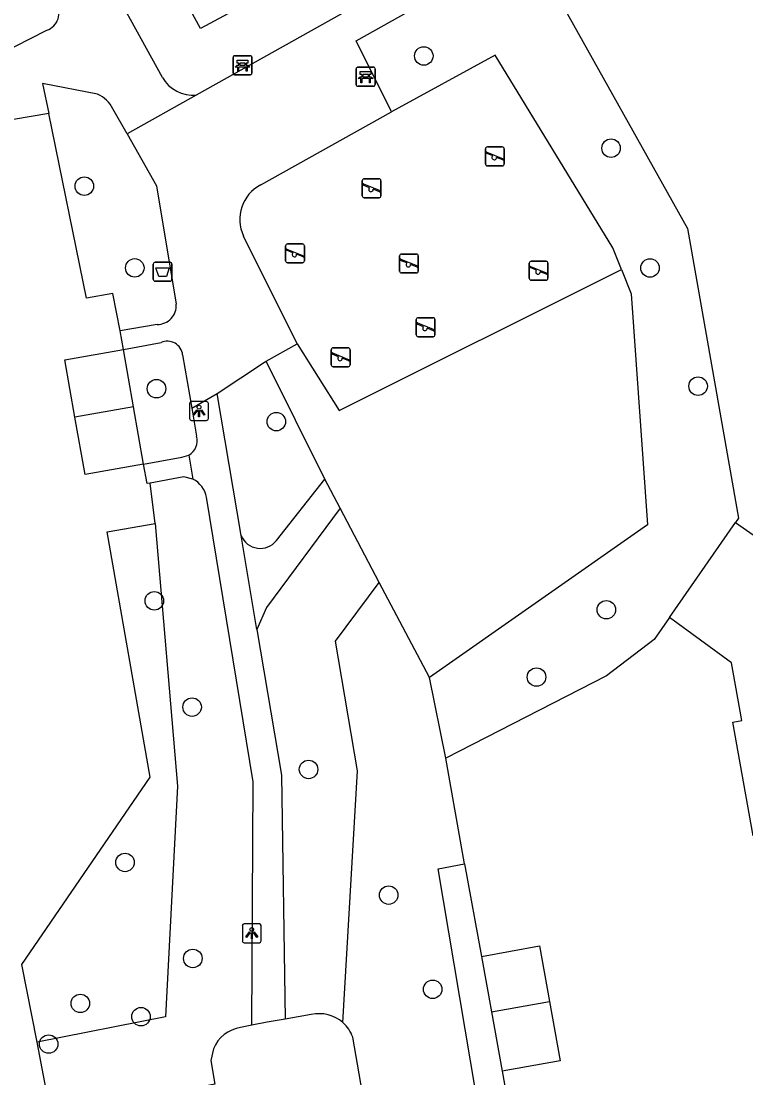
# Model space of a CAD drawing. Extents: x 157793 to 159380, y 380882 to 382313.
# Drawn here: x 158832.6 to 158870.9, y 381606 to 381661.8 of the extents above; entities that cross this region are included whole.
import ezdxf

# ---------------------------------------------------------------- set-up
doc = ezdxf.new("R2010")
doc.units = 0
for name, color, linetype in [('IMGEO_Afvalbak', 7, 'Continuous'), ('IMGEO_Bank', 7, 'Continuous'), ('IMGEO_Boom', 7, 'Continuous'), ('IMGEO_Groenvoorziening', 7, 'Continuous'), ('IMGEO_Lichtpunt', 7, 'Continuous'), ('IMGEO_Pand', 7, 'Continuous'), ('IMGEO_Speelvoorziening', 7, 'Continuous'), ('IMGEO_Voetpad_halfverhard', 7, 'Continuous'), ('IMGEO_Voetpad_open', 7, 'Continuous')]:
    doc.layers.add(name, color=color, linetype=linetype)

msp = doc.modelspace()

# ---------------------------------------------------------------- linework, layer by layer
at = {"layer": 'IMGEO_Afvalbak'}
for p, q in [((158839.539, 381648.195), (158839.539, 381648.995)), ((158839.539, 381648.995), (158839.539, 381648.195)), ((158839.639, 381649.095), (158840.429, 381649.095)), ((158840.429, 381649.095), (158839.639, 381649.095)), ((158840.529, 381648.995), (158840.529, 381648.195)), ((158840.529, 381648.195), (158840.529, 381648.995)), ((158840.429, 381648.095), (158839.639, 381648.095)), ((158839.639, 381648.095), (158840.429, 381648.095))]:
    msp.add_line(p, q, dxfattribs=at)
msp.add_lwpolyline([(158839.682, 381648.809), (158840.386, 381648.809), (158840.237, 381648.339), (158839.831, 381648.339), (158839.682, 381648.809)], dxfattribs=at)
for centre, start, end in [((158839.639, 381648.995), 90, 180), ((158839.639, 381648.995), 90, 180), ((158840.429, 381648.995), 0, 90), ((158840.429, 381648.995), 360, 90), ((158839.639, 381648.195), 180, 270), ((158839.639, 381648.195), 180, 270), ((158840.429, 381648.195), 270, 0), ((158840.429, 381648.195), 270, 0)]:
    msp.add_arc(centre, 0.1, start, end, dxfattribs=at)
at = {"layer": 'IMGEO_Bank'}
for p, q in [((158843.76, 381659.083), (158843.76, 381659.924)), ((158843.76, 381659.924), (158843.76, 381659.083)), ((158843.835, 381660.008), (158844.676, 381660.008)), ((158844.676, 381660.008), (158843.835, 381660.008)), ((158844.76, 381659.933), (158844.76, 381659.092)), ((158844.76, 381659.092), (158844.76, 381659.933)), ((158844.457, 381659.406), (158844.064, 381659.406)), ((158844.069, 381659.514), (158844.069, 381659.62)), ((158844.113, 381659.62), (158844.113, 381659.514)), ((158844.401, 381659.626), (158844.119, 381659.626)), ((158844.119, 381659.508), (158844.401, 381659.508)), ((158844.407, 381659.514), (158844.407, 381659.62)), ((158844.451, 381659.62), (158844.451, 381659.514)), ((158850.272, 381658.479), (158850.272, 381659.32)), ((158850.272, 381659.32), (158850.272, 381658.479)), ((158850.347, 381659.404), (158851.188, 381659.404)), ((158851.188, 381659.404), (158850.347, 381659.404)), ((158851.272, 381659.329), (158851.272, 381658.488)), ((158851.272, 381658.488), (158851.272, 381659.329)), ((158844.685, 381659.008), (158843.844, 381659.008)), ((158843.844, 381659.008), (158844.685, 381659.008)), ((158850.969, 381658.802), (158850.576, 381658.802)), ((158850.581, 381658.91), (158850.581, 381659.016)), ((158850.625, 381659.016), (158850.625, 381658.91)), ((158850.913, 381659.022), (158850.631, 381659.022)), ((158850.631, 381658.904), (158850.913, 381658.904)), ((158850.919, 381658.91), (158850.919, 381659.016)), ((158850.963, 381659.016), (158850.963, 381658.91)), ((158851.197, 381658.404), (158850.356, 381658.404)), ((158850.356, 381658.404), (158851.197, 381658.404))]:
    msp.add_line(p, q, dxfattribs=at)
for points in [[(158844.007, 381659.406), (158843.865, 381659.406), (158843.977, 381659.508), (158844.063, 381659.508)], [(158844.063, 381659.626), (158843.977, 381659.626), (158843.977, 381659.787), (158844.54, 381659.787), (158844.54, 381659.626), (158844.457, 381659.626)], [(158844.057, 381659.399), (158844.057, 381659.192), (158844.014, 381659.192), (158844.014, 381659.399)], [(158844.457, 381659.508), (158844.54, 381659.508), (158844.652, 381659.406), (158844.513, 381659.406)], [(158844.507, 381659.399), (158844.507, 381659.192), (158844.463, 381659.192), (158844.463, 381659.399)], [(158850.519, 381658.802), (158850.377, 381658.802), (158850.489, 381658.904), (158850.575, 381658.904)], [(158850.575, 381659.022), (158850.489, 381659.022), (158850.489, 381659.183), (158851.052, 381659.183), (158851.052, 381659.022), (158850.969, 381659.022)], [(158850.569, 381658.795), (158850.569, 381658.588), (158850.526, 381658.588), (158850.526, 381658.795)], [(158850.969, 381658.904), (158851.052, 381658.904), (158851.164, 381658.802), (158851.025, 381658.802)], [(158851.019, 381658.795), (158851.019, 381658.588), (158850.975, 381658.588), (158850.975, 381658.795)]]:
    msp.add_lwpolyline(points, dxfattribs=at)
for centre, radius, start, end in [((158843.838, 381659.93), 0.0779, 92.4484, 184.2845), ((158843.838, 381659.93), 0.0779, 92.4484, 184.2845), ((158844.682, 381659.93), 0.0779, 2.4484, 94.2845), ((158844.682, 381659.93), 0.0779, 2.4484, 94.2845), ((158844.007, 381659.399), 0.00671, 2.8957, 87.1043), ((158844.064, 381659.399), 0.00671, 92.8957, 177.1043), ((158844.062, 381659.619), 0.00671, 2.8957, 87.1043), ((158844.062, 381659.515), 0.00671, 272.8957, 357.1043), ((158844.119, 381659.619), 0.00671, 92.8957, 177.1043), ((158844.119, 381659.515), 0.00671, 182.8957, 267.1043), ((158844.401, 381659.619), 0.00671, 2.8957, 87.1043), ((158844.401, 381659.515), 0.00671, 272.8957, 357.1043), ((158844.458, 381659.619), 0.00671, 92.8957, 177.1043), ((158844.458, 381659.515), 0.00671, 182.8957, 267.1043), ((158844.456, 381659.399), 0.00671, 2.8957, 87.1043), ((158844.513, 381659.399), 0.00671, 92.8957, 177.1043), ((158850.35, 381659.326), 0.0779, 92.4484, 184.2845), ((158850.35, 381659.326), 0.0779, 92.4484, 184.2845), ((158851.194, 381659.326), 0.0779, 2.4484, 94.2845), ((158851.194, 381659.326), 0.0779, 2.4484, 94.2845), ((158843.838, 381659.086), 0.0779, 182.4484, 274.2845), ((158843.838, 381659.086), 0.0779, 182.4484, 274.2845), ((158844.682, 381659.086), 0.0779, 272.4484, 4.2845), ((158844.682, 381659.086), 0.0779, 272.4484, 4.2845), ((158850.519, 381658.795), 0.00671, 2.8957, 87.1043), ((158850.576, 381658.795), 0.00671, 92.8957, 177.1043), ((158850.574, 381659.015), 0.00671, 2.8957, 87.1043), ((158850.574, 381658.911), 0.00671, 272.8957, 357.1043), ((158850.631, 381659.015), 0.00671, 92.8957, 177.1043), ((158850.631, 381658.911), 0.00671, 182.8957, 267.1043), ((158850.913, 381659.015), 0.00671, 2.8957, 87.1043), ((158850.913, 381658.911), 0.00671, 272.8957, 357.1043), ((158850.97, 381659.015), 0.00671, 92.8957, 177.1043), ((158850.97, 381658.911), 0.00671, 182.8957, 267.1043), ((158850.968, 381658.795), 0.00671, 2.8957, 87.1043), ((158851.025, 381658.795), 0.00671, 92.8957, 177.1043), ((158850.35, 381658.482), 0.0779, 182.4484, 274.2845), ((158850.35, 381658.482), 0.0779, 182.4484, 274.2845), ((158851.194, 381658.482), 0.0779, 272.4484, 4.2845), ((158851.194, 381658.482), 0.0779, 272.4484, 4.2845)]:
    msp.add_arc(centre, radius, start, end, dxfattribs=at)
at = {"layer": 'IMGEO_Boom'}
for centre in [(158853.85, 381659.999), (158863.754, 381655.126), (158835.893, 381653.118), (158838.564, 381648.797), (158865.815, 381648.795), (158839.712, 381642.412), (158868.357, 381642.545), (158846.047, 381640.669), (158839.596, 381631.198), (158863.505, 381630.726), (158859.811, 381627.167), (158841.596, 381625.58), (158847.754, 381622.284), (158838.046, 381617.368), (158851.994, 381615.642), (158841.633, 381612.292), (158854.319, 381610.662), (158835.682, 381609.916), (158838.892, 381609.215), (158834.008, 381607.766)]:
    msp.add_circle(centre, 0.489, dxfattribs=at)
at = {"layer": 'IMGEO_Groenvoorziening'}
for points in [[(158858.869, 381668.53), (158854.704, 381668.259), (158842.047, 381661.455), (158835.183, 381674.049)], [(158860.698, 381663.579), (158867.797, 381650.88), (158870.489, 381635.566), (158870.329, 381635.336)], [(158864.302, 381648.712), (158863.845, 381649.863), (158857.619, 381660.039), (158852.141, 381657.04)], [(158837.786, 381645.462), (158837.402, 381647.443), (158836.004, 381647.193), (158834.014, 381656.96)], [(158847.157, 381644.783), (158849.374, 381641.267), (158864.302, 381648.712)], [(158864.302, 381648.712), (158864.814, 381647.423), (158865.675, 381635.22), (158854.144, 381627.142)], [(158848.611, 381637.636), (158845.52, 381643.875)], [(158839.646, 381635.287), (158839.378, 381637.425)], [(158851.493, 381632.168), (158849.426, 381636.088)], [(158833.394, 381607.871), (158832.598, 381611.974), (158839.373, 381621.881), (158837.106, 381634.85), (158839.646, 381635.287)], [(158839.646, 381635.287), (158840.816, 381621.4), (158840.182, 381609.215), (158833.394, 381607.871)], [(158849.575, 381608.899), (158850.335, 381622.202), (158849.182, 381629.066), (158851.493, 381632.168)], [(158854.144, 381627.142), (158851.493, 381632.168)], [(158866.842, 381630.32), (158866.029, 381629.151), (158863.515, 381627.228), (158855.019, 381622.874)], [(158855.019, 381622.874), (158854.144, 381627.142)], [(158856.003, 381617.298), (158855.019, 381622.874)], [(158834.568, 381604.026), (158834.008, 381604.707), (158833.394, 381607.871)]]:
    msp.add_lwpolyline(points, dxfattribs=at)
at = {"layer": 'IMGEO_Lichtpunt'}
for p, q in [((158841.463, 381641.637), (158841.463, 381640.83)), ((158841.463, 381641.637), (158841.463, 381640.83)), ((158842.365, 381641.732), (158841.557, 381641.732)), ((158842.365, 381641.732), (158841.557, 381641.732)), ((158842.459, 381640.83), (158842.459, 381641.637)), ((158842.459, 381640.83), (158842.459, 381641.637)), ((158841.557, 381640.736), (158842.365, 381640.736)), ((158841.557, 381640.736), (158842.365, 381640.736)), ((158845.154, 381614.123), (158844.346, 381614.123)), ((158845.154, 381614.123), (158844.346, 381614.123)), ((158844.252, 381614.028), (158844.252, 381613.221)), ((158844.252, 381614.028), (158844.252, 381613.221)), ((158845.248, 381613.221), (158845.248, 381614.028)), ((158845.248, 381613.221), (158845.248, 381614.028)), ((158844.346, 381613.127), (158845.154, 381613.127)), ((158844.346, 381613.127), (158845.154, 381613.127))]:
    msp.add_line(p, q, dxfattribs=at)
for points in [[(158841.837, 381641.301), (158841.876, 381641.273), (158841.688, 381641.011), (158841.65, 381641.038), (158841.837, 381641.301)], [(158841.939, 381641.253), (158841.986, 381641.253), (158841.986, 381640.931), (158841.939, 381640.931), (158841.939, 381641.253)], [(158842.049, 381641.273), (158842.087, 381641.3), (158842.274, 381641.038), (158842.235, 381641.01), (158842.049, 381641.273)], [(158844.626, 381613.692), (158844.665, 381613.664), (158844.477, 381613.402), (158844.439, 381613.429), (158844.626, 381613.692)], [(158844.728, 381613.644), (158844.775, 381613.644), (158844.775, 381613.322), (158844.728, 381613.322), (158844.728, 381613.644)], [(158844.838, 381613.664), (158844.876, 381613.691), (158845.063, 381613.429), (158845.024, 381613.401), (158844.838, 381613.664)]]:
    msp.add_lwpolyline(points, dxfattribs=at)
for centre in [(158841.962, 381641.435), (158844.751, 381613.826)]:
    msp.add_circle(centre, 0.0994, dxfattribs=at)
for centre, start, end in [((158841.557, 381641.637), 90, 180), ((158841.557, 381641.637), 90, 180), ((158842.365, 381641.637), 0, 90), ((158842.365, 381641.637), 0, 90), ((158841.557, 381640.83), 180, 270), ((158841.557, 381640.83), 180, 270), ((158842.365, 381640.83), 270, 0), ((158842.365, 381640.83), 270, 360), ((158844.346, 381614.028), 90, 180), ((158844.346, 381614.028), 90, 180), ((158845.154, 381614.028), 0, 90), ((158845.154, 381614.028), 0, 90), ((158844.346, 381613.221), 180, 270), ((158844.346, 381613.221), 180, 270), ((158845.154, 381613.221), 270, 0), ((158845.154, 381613.221), 270, 360)]:
    msp.add_arc(centre, 0.0946, start, end, dxfattribs=at)
at = {"layer": 'IMGEO_Pand'}
for points in [[(158835.401, 381640.905), (158834.868, 381643.937), (158837.965, 381644.481)], [(158838.498, 381641.45), (158837.965, 381644.481)], [(158838.498, 381641.45), (158835.401, 381640.905)], [(158839.03, 381638.421), (158838.498, 381641.45)], [(158839.03, 381638.421), (158835.933, 381637.877), (158835.401, 381640.905)], [(158866.842, 381630.32), (158870.329, 381635.336)], [(158870.329, 381635.336), (158875.121, 381632.005), (158875.266, 381632.214)], [(158871.271, 381618.767), (158870.188, 381624.79), (158870.668, 381624.877), (158870.121, 381627.918), (158866.842, 381630.32)], [(158856.9, 381612.398), (158859.976, 381612.951), (158860.504, 381610.018)], [(158856.9, 381612.398), (158857.427, 381609.464)], [(158857.427, 381609.464), (158860.504, 381610.018)], [(158860.504, 381610.018), (158861.067, 381606.888), (158857.99, 381606.334)], [(158857.427, 381609.464), (158857.99, 381606.334)]]:
    msp.add_lwpolyline(points, dxfattribs=at)
at = {"layer": 'IMGEO_Speelvoorziening'}
for p, q in [((158857.11, 381654.292), (158857.11, 381655.092)), ((158857.11, 381655.092), (158857.11, 381654.292)), ((158857.493, 381654.72), (158857.154, 381654.857)), ((158857.179, 381654.917), (158858.055, 381654.564)), ((158857.21, 381655.192), (158858, 381655.192)), ((158858, 381655.192), (158857.21, 381655.192)), ((158858.1, 381655.092), (158858.1, 381654.292)), ((158858.1, 381654.292), (158858.1, 381655.092)), ((158858.031, 381654.504), (158857.691, 381654.641)), ((158858, 381654.192), (158857.21, 381654.192)), ((158857.21, 381654.192), (158858, 381654.192)), ((158850.593, 381652.608), (158850.593, 381653.408)), ((158850.593, 381653.408), (158850.593, 381652.608)), ((158850.976, 381653.036), (158850.637, 381653.173)), ((158850.662, 381653.233), (158851.538, 381652.88)), ((158850.693, 381653.508), (158851.483, 381653.508)), ((158851.483, 381653.508), (158850.693, 381653.508)), ((158851.583, 381653.408), (158851.583, 381652.608)), ((158851.583, 381652.608), (158851.583, 381653.408)), ((158851.514, 381652.82), (158851.174, 381652.957)), ((158851.483, 381652.508), (158850.693, 381652.508)), ((158850.693, 381652.508), (158851.483, 381652.508)), ((158846.542, 381649.166), (158846.542, 381649.966)), ((158846.542, 381649.966), (158846.542, 381649.166)), ((158846.642, 381650.066), (158847.432, 381650.066)), ((158847.432, 381650.066), (158846.642, 381650.066)), ((158847.532, 381649.966), (158847.532, 381649.166)), ((158847.532, 381649.166), (158847.532, 381649.966)), ((158846.925, 381649.594), (158846.586, 381649.731)), ((158846.611, 381649.791), (158847.487, 381649.438)), ((158847.463, 381649.378), (158847.123, 381649.515)), ((158852.57, 381648.629), (158852.57, 381649.429)), ((158852.57, 381649.429), (158852.57, 381648.629)), ((158852.639, 381649.254), (158853.515, 381648.901)), ((158852.67, 381649.529), (158853.46, 381649.529)), ((158853.46, 381649.529), (158852.67, 381649.529)), ((158853.56, 381649.429), (158853.56, 381648.629)), ((158853.56, 381648.629), (158853.56, 381649.429)), ((158847.432, 381649.066), (158846.642, 381649.066)), ((158846.642, 381649.066), (158847.432, 381649.066)), ((158852.953, 381649.057), (158852.614, 381649.194)), ((158853.491, 381648.841), (158853.151, 381648.978)), ((158859.425, 381648.246), (158859.425, 381649.046)), ((158859.425, 381649.046), (158859.425, 381648.246)), ((158859.808, 381648.674), (158859.469, 381648.811)), ((158859.494, 381648.871), (158860.37, 381648.518)), ((158859.525, 381649.146), (158860.315, 381649.146)), ((158860.315, 381649.146), (158859.525, 381649.146)), ((158860.415, 381649.046), (158860.415, 381648.246)), ((158860.415, 381648.246), (158860.415, 381649.046)), ((158853.46, 381648.529), (158852.67, 381648.529)), ((158852.67, 381648.529), (158853.46, 381648.529)), ((158860.315, 381648.146), (158859.525, 381648.146)), ((158859.525, 381648.146), (158860.315, 381648.146)), ((158860.346, 381648.458), (158860.006, 381648.595)), ((158853.449, 381645.261), (158853.449, 381646.061)), ((158853.449, 381646.061), (158853.449, 381645.261)), ((158853.549, 381646.161), (158854.339, 381646.161)), ((158854.339, 381646.161), (158853.549, 381646.161)), ((158854.439, 381646.061), (158854.439, 381645.261)), ((158854.439, 381645.261), (158854.439, 381646.061)), ((158853.832, 381645.689), (158853.493, 381645.826)), ((158853.518, 381645.886), (158854.394, 381645.533)), ((158854.37, 381645.473), (158854.03, 381645.61)), ((158854.339, 381645.161), (158853.549, 381645.161)), ((158853.549, 381645.161), (158854.339, 381645.161)), ((158848.958, 381643.674), (158848.958, 381644.474)), ((158848.958, 381644.474), (158848.958, 381643.674)), ((158849.341, 381644.102), (158849.002, 381644.239)), ((158849.027, 381644.299), (158849.903, 381643.946)), ((158849.058, 381644.574), (158849.848, 381644.574)), ((158849.848, 381644.574), (158849.058, 381644.574)), ((158849.948, 381644.474), (158849.948, 381643.674)), ((158849.948, 381643.674), (158849.948, 381644.474)), ((158849.879, 381643.886), (158849.539, 381644.023)), ((158849.848, 381643.574), (158849.058, 381643.574)), ((158849.058, 381643.574), (158849.848, 381643.574))]:
    msp.add_line(p, q, dxfattribs=at)
for centre, radius, start, end in [((158857.21, 381655.092), 0.1, 90, 180), ((158857.21, 381655.092), 0.1, 90, 180), ((158857.167, 381654.887), 0.0327, 68.078, 248.078), ((158858, 381655.092), 0.1, 0, 90), ((158858, 381655.092), 0.1, 360, 90), ((158857.21, 381654.292), 0.1, 180, 270), ((158857.21, 381654.292), 0.1, 180, 270), ((158857.572, 381654.63), 0.12, 130.9928, 5.1632), ((158858, 381654.292), 0.1, 270, 0), ((158858, 381654.292), 0.1, 270, 0), ((158858.043, 381654.534), 0.0327, 248.078, 68.078), ((158850.693, 381653.408), 0.1, 90, 180), ((158850.693, 381653.408), 0.1, 90, 180), ((158850.65, 381653.203), 0.0327, 68.078, 248.078), ((158851.483, 381653.408), 0.1, 0, 90), ((158851.483, 381653.408), 0.1, 360, 90), ((158850.693, 381652.608), 0.1, 180, 270), ((158850.693, 381652.608), 0.1, 180, 270), ((158851.055, 381652.946), 0.12, 130.9928, 5.1632), ((158851.483, 381652.608), 0.1, 270, 0), ((158851.483, 381652.608), 0.1, 270, 0), ((158851.526, 381652.85), 0.0327, 248.078, 68.078), ((158846.642, 381649.966), 0.1, 90, 180), ((158846.642, 381649.966), 0.1, 90, 180), ((158847.432, 381649.966), 0.1, 0, 90), ((158847.432, 381649.966), 0.1, 360, 90), ((158846.599, 381649.761), 0.0327, 68.078, 248.078), ((158847.004, 381649.504), 0.12, 130.9928, 5.1632), ((158847.475, 381649.408), 0.0327, 248.078, 68.078), ((158852.67, 381649.429), 0.1, 90, 180), ((158852.67, 381649.429), 0.1, 90, 180), ((158852.627, 381649.224), 0.0327, 68.078, 248.078), ((158853.46, 381649.429), 0.1, 0, 90), ((158853.46, 381649.429), 0.1, 360, 90), ((158846.642, 381649.166), 0.1, 180, 270), ((158846.642, 381649.166), 0.1, 180, 270), ((158847.432, 381649.166), 0.1, 270, 0), ((158847.432, 381649.166), 0.1, 270, 0), ((158853.032, 381648.967), 0.12, 130.9928, 5.1632), ((158853.503, 381648.871), 0.0327, 248.078, 68.078), ((158859.525, 381649.046), 0.1, 90, 180), ((158859.525, 381649.046), 0.1, 90, 180), ((158859.482, 381648.841), 0.0327, 68.078, 248.078), ((158860.315, 381649.046), 0.1, 0, 90), ((158860.315, 381649.046), 0.1, 360, 90), ((158852.67, 381648.629), 0.1, 180, 270), ((158852.67, 381648.629), 0.1, 180, 270), ((158853.46, 381648.629), 0.1, 270, 0), ((158853.46, 381648.629), 0.1, 270, 0), ((158859.525, 381648.246), 0.1, 180, 270), ((158859.525, 381648.246), 0.1, 180, 270), ((158859.887, 381648.584), 0.12, 130.9928, 5.1632), ((158860.315, 381648.246), 0.1, 270, 0), ((158860.315, 381648.246), 0.1, 270, 0), ((158860.358, 381648.488), 0.0327, 248.078, 68.078), ((158853.549, 381646.061), 0.1, 90, 180), ((158853.549, 381646.061), 0.1, 90, 180), ((158854.339, 381646.061), 0.1, 0, 90), ((158854.339, 381646.061), 0.1, 360, 90), ((158853.506, 381645.856), 0.0327, 68.078, 248.078), ((158853.911, 381645.599), 0.12, 130.9928, 5.1632), ((158854.382, 381645.503), 0.0327, 248.078, 68.078), ((158853.549, 381645.261), 0.1, 180, 270), ((158853.549, 381645.261), 0.1, 180, 270), ((158854.339, 381645.261), 0.1, 270, 0), ((158854.339, 381645.261), 0.1, 270, 0), ((158849.058, 381644.474), 0.1, 90, 180), ((158849.058, 381644.474), 0.1, 90, 180), ((158849.015, 381644.269), 0.0327, 68.078, 248.078), ((158849.848, 381644.474), 0.1, 0, 90), ((158849.848, 381644.474), 0.1, 360, 90), ((158849.058, 381643.674), 0.1, 180, 270), ((158849.058, 381643.674), 0.1, 180, 270), ((158849.42, 381644.012), 0.12, 130.9928, 5.1632), ((158849.848, 381643.674), 0.1, 270, 0), ((158849.848, 381643.674), 0.1, 270, 0), ((158849.891, 381643.916), 0.0327, 248.078, 68.078)]:
    msp.add_arc(centre, radius, start, end, dxfattribs=at)
at = {"layer": 'IMGEO_Voetpad_halfverhard'}
for points in [[(158840.025, 381658.87), (158832.873, 381671.854)], [(158828.773, 381658.761), (158833.915, 381661.369)], [(158836.599, 381657.973), (158833.68, 381658.547), (158834.014, 381656.96)], [(158838.152, 381655.889), (158837.401, 381657.209)], [(158834.014, 381656.96), (158829.228, 381656.143)], [(158844.189, 381634.646), (158842.929, 381642.152)], [(158841.577, 381641.381), (158841.831, 381639.901)], [(158844.752, 381608.759), (158844.833, 381621.624), (158842.355, 381636.669)], [(158845.024, 381629.675), (158846.316, 381621.982), (158846.513, 381609.084)]]:
    msp.add_lwpolyline(points, dxfattribs=at)
for centre, radius, start, end in [((158833.637, 381662.237), 0.912, 287.739, 36.9274), ((158841.638, 381659.778), 1.851, 209.3842, 275.5582), ((158836.039, 381656.583), 1.499, 24.7057, 68.0744), ((158840.975, 381639.666), 0.888, 299.9555, 15.3244), ((158841.006, 381636.411), 1.374, 10.8351, 63.0185)]:
    msp.add_arc(centre, radius, start, end, dxfattribs=at)
at = {"layer": 'IMGEO_Voetpad_open'}
for points in [[(158858.869, 381668.53), (158856.061, 381665.909), (158841.817, 381657.936)], [(158852.141, 381657.04), (158850.28, 381660.797), (158860.723, 381666.665)], [(158841.817, 381657.936), (158838.152, 381655.889)], [(158845.228, 381653.184), (158852.141, 381657.04)], [(158838.152, 381655.889), (158839.718, 381653.135), (158840.758, 381646.878)], [(158847.157, 381644.783), (158844.321, 381650.474)], [(158839.749, 381645.806), (158837.786, 381645.462)], [(158837.965, 381644.481), (158837.786, 381645.462)], [(158837.965, 381644.481), (158839.951, 381644.845)], [(158845.52, 381643.875), (158847.157, 381644.783)], [(158841.095, 381644.196), (158841.577, 381641.381)], [(158842.929, 381642.152), (158845.421, 381643.82), (158845.52, 381643.875)], [(158841.577, 381641.381), (158842.929, 381642.152)], [(158839.03, 381638.421), (158841.052, 381638.788), (158841.418, 381638.897)], [(158841.418, 381638.897), (158841.629, 381637.635)], [(158839.378, 381637.425), (158839.217, 381637.395), (158839.03, 381638.421)], [(158841.629, 381637.635), (158841.153, 381637.758), (158839.378, 381637.425)], [(158846.055, 381634.378), (158848.611, 381637.636)], [(158849.426, 381636.088), (158848.611, 381637.636)], [(158849.426, 381636.088), (158845.523, 381630.85), (158845.024, 381629.675)], [(158845.024, 381629.675), (158844.189, 381634.646)], [(158858.588, 381593.38), (158854.605, 381617.035), (158856.003, 381617.298)], [(158856.003, 381617.298), (158856.9, 381612.398)], [(158846.513, 381609.084), (158845.57, 381608.921), (158844.752, 381608.759)], [(158847.893, 381609.322), (158846.513, 381609.084)], [(158844.752, 381608.759), (158844.158, 381608.642)], [(158856.361, 381592.961), (158850.196, 381601.007), (158850.855, 381602.131), (158851.032, 381602.722), (158850.093, 381608.135)], [(158842.719, 381607.514), (158842.584, 381606.894), (158842.794, 381605.654), (158834.568, 381604.026)], [(158857.99, 381606.334), (158860.263, 381593.695)]]:
    msp.add_lwpolyline(points, dxfattribs=at)
for centre, radius, start, end in [((158846.167, 381651.363), 2.049, 117.2795, 205.7111), ((158839.755, 381646.811), 1.005, 269.6349, 3.8332), ((158840.297, 381644.121), 0.802, 5.3406, 115.5263), ((158845.202, 381635.07), 1.098, 202.7212, 320.9327), ((158848.327, 381607.493), 1.88, 48.4114, 103.3559), ((158844.433, 381606.809), 1.853, 98.5386, 157.6456), ((158848.33, 381607.497), 1.875, 19.8885, 48.3869)]:
    msp.add_arc(centre, radius, start, end, dxfattribs=at)

doc.saveas('drawing.dxf')
